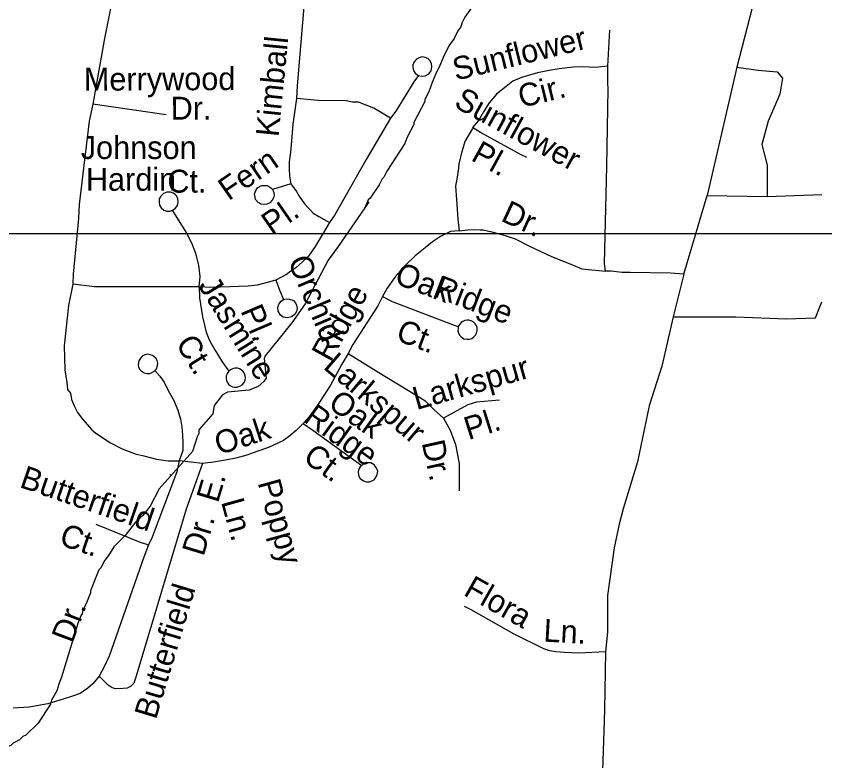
# Model space of a CAD drawing. Extents: x 1547597 to 1699558, y 810033 to 920809.
# Drawn here: x 1644617 to 1647969, y 872563 to 875650 of the extents above; entities that cross this region are included whole.
import ezdxf

# ---------------------------------------------------------------- set-up
doc = ezdxf.new("R2010")
doc.units = 0
for name, color, linetype in [('Exist Hydrographic Misc Water Feature', 7, 'Continuous'), ('Exist Road Non-System Type 51', 7, 'Continuous'), ('Exist Road Non-System Type 51 Label', 7, 'Continuous'), ('Map Preparation Inset Cut Line', 7, 'Continuous')]:
    doc.layers.add(name, color=color, linetype=linetype)

msp = doc.modelspace()

# ---------------------------------------------------------------- linework, layer by layer
at = {"layer": 'Exist Hydrographic Misc Water Feature'}
for p, q in [((1646078.9, 874879.8), (1646061.6, 874854.8)), ((1646061.6, 874854.8), (1645951.7, 874695.4)), ((1645366.5, 873905.7), (1645347.6, 873845.9)), ((1645257, 873749.7), (1645253.5, 873746.6)), ((1644793.5, 872880.4), (1644784.7, 872853.7))]:
    msp.add_line(p, q, dxfattribs=at)
for points in [[(1646504.9, 875684.6), (1646476.3, 875645), (1646463.9, 875621.2), (1646459.7, 875605.3), (1646447.4, 875589.5), (1646432.9, 875557.7), (1646410.3, 875526.2), (1646387.6, 875478.6), (1646371, 875438.8), (1646358.6, 875415), (1646342, 875375.3), (1646327.3, 875335.6), (1646310.8, 875303.9), (1646310.7, 875295.9), (1646265.3, 875208.6), (1646265.2, 875200.6), (1646236.2, 875145.2), (1646227.8, 875121.3), (1646154, 875006.6), (1646141.6, 874982.8), (1646133.5, 874974.9), (1646121.1, 874951.1), (1646084.3, 874895.7), (1646076.1, 874887.8), (1646061.6, 874854.8)], [(1645951.7, 874695.4), (1645910.7, 874638.7), (1645815.2, 874457), (1645759.8, 874378.9)], [(1645759.8, 874378.9), (1645648.9, 874242.1), (1645645.5, 874230.7), (1645652.6, 874148.9), (1645644.2, 874135.9), (1645619.5, 874115.1), (1645583.3, 874099.2), (1645493.3, 874090.7), (1645472, 874079.6), (1645437.1, 874035.9), (1645431.7, 874001.7), (1645373.7, 873935.6), (1645373.5, 873919.3), (1645366.5, 873905.7)], [(1645347.6, 873845.9), (1645209, 873690.7), (1645171.9, 873619.4), (1645141.3, 873579.9), (1645110.8, 873552.4), (1645068, 873497.2), (1645021.2, 873449.9), (1645002.8, 873418.2), (1644984.3, 873394.5), (1644967.8, 873362.9), (1644959.7, 873355), (1644924.3, 873267.6), (1644924.2, 873259.6), (1644905.4, 873211.9), (1644893.1, 873188.2), (1644890.8, 873172.2), (1644884.6, 873164.3), (1644872.1, 873132.5), (1644804.6, 872909.7), (1644793.5, 872880.4)], [(1644784.7, 872853.7), (1644763.1, 872814.3), (1644758.7, 872798.5), (1644707.5, 872719.3), (1644656.7, 872670.2), (1644644.6, 872664.3), (1644630.4, 872650.6), (1644604.2, 872637.1), (1644594.1, 872627.2), (1644561.8, 872613.8), (1644500.6, 872571.8)]]:
    msp.add_lwpolyline(points, dxfattribs=at)
at = {"layer": 'Exist Road Non-System Type 51'}
msp.add_line((1645388.8, 873795), (1645292.6, 873806.1), dxfattribs=at)
for points in [[(1645078.5, 876044.7), (1645066.8, 875970.7), (1645051.3, 875892.8), (1645020.1, 875744.8), (1644981.2, 875550), (1644950.1, 875370.9), (1644934.5, 875285.2), (1644918.9, 875215), (1644884.5, 874927.3), (1644877.5, 874869.4), (1644874.6, 874811.4), (1644852.6, 874579.9), (1644852.2, 874539.3)], [(1647749.3, 876000), (1647604.6, 875437.6)], [(1645822.1, 875857.8), (1645814.3, 875756.5), (1645782.1, 875360.5), (1645779.2, 875308.5)], [(1647069.6, 875441.9), (1647078.4, 875591.2)], [(1646277.9, 875407.8), (1646284.4, 875403.3), (1646297.5, 875400.8), (1646312.2, 875401.7), (1646327, 875410.4), (1646337.2, 875423.6), (1646340.5, 875439), (1646339.2, 875453.8), (1646332.3, 875465.7), (1646323, 875473.7), (1646313.1, 875478.7), (1646298.4, 875480.4), (1646287.3, 875477.5), (1646276, 875471.5), (1646266.7, 875460.5), (1646261.3, 875447.4), (1646261.1, 875436.4), (1646263.4, 875424.3), (1646270.6, 875414), (1646277.9, 875407.8)], [(1647059.8, 874592.4), (1647056.6, 874625.1), (1647065.3, 875026.8), (1647070.9, 875348.6), (1647069.4, 875372.7), (1647069.6, 875388.4), (1647069.6, 875409.8), (1647069.6, 875441.9), (1647018.5, 875437.5), (1646992.7, 875437.6), (1646964.9, 875439.7), (1646926.1, 875437.8), (1646868.4, 875431.4), (1646825.9, 875424.8), (1646778.8, 875414.1), (1646744.6, 875405.5), (1646712.5, 875394.8), (1646676.2, 875379.8), (1646648.4, 875358.4), (1646607.8, 875326.3), (1646577.8, 875290), (1646554.3, 875253.6), (1646532.9, 875217.2), (1646508.8, 875188.2)], [(1647604.6, 875437.6), (1647482.1, 874906.4)], [(1647604.6, 875437.6), (1647693.7, 875426.4), (1647771.6, 875419), (1647793.9, 875393), (1647782.8, 875326.1), (1647734.5, 875214.7), (1647708.5, 875118.1), (1647730.8, 875032.7), (1647730.8, 874902.7)], [(1646284.4, 875403.3), (1646265.2, 875377.1), (1646191.2, 875256.5), (1646168.5, 875226.7)], [(1645779.2, 875308.5), (1645763.2, 875201.4), (1645758.1, 875131.5), (1645753.4, 875085.6), (1645748.8, 875045.6), (1645748.4, 875015.6), (1645750, 874987.6), (1645755.5, 874955.2)], [(1646168.5, 875226.7), (1646127, 875251.6), (1646099.3, 875268), (1646067.6, 875280.6), (1646035.8, 875293.3), (1646010.9, 875293.8), (1645985, 875298.3), (1645868.8, 875300.7), (1645779.2, 875308.5)], [(1644934.7, 875286.3), (1645238.1, 875242.3)], [(1646168.5, 875226.7), (1646067.3, 875055.3), (1645937.3, 874826.7), (1645915.6, 874795.1)], [(1646508.8, 875184.5), (1646477.3, 875129.5), (1646464.5, 875086.7), (1646452.4, 875038.7), (1646450, 875020.4), (1646445.2, 874981.8), (1646437.9, 874944.5), (1646443, 874890.4), (1646447.5, 874808.2), (1646452.8, 874760.3)], [(1646734.4, 875064.2), (1646710.6, 875074.5), (1646542.4, 875167.6), (1646508.8, 875188.2)], [(1645755.5, 874955.2), (1645679.1, 874931.3), (1645682.2, 874925.2), (1645685.3, 874918.5), (1645686.4, 874908.3), (1645683, 874897), (1645678.6, 874886.5), (1645669, 874876), (1645655.3, 874870.1), (1645645.8, 874869.3), (1645632.4, 874870.4), (1645620.4, 874877.6), (1645609.6, 874889.3), (1645607, 874899.5), (1645604.9, 874912.4), (1645608.2, 874920.1), (1645611.8, 874929.2), (1645617.8, 874937.5), (1645625.9, 874943.2), (1645635.4, 874947.4), (1645647.6, 874948.1), (1645657.2, 874947.1), (1645667.7, 874942.3), (1645674.2, 874936.8), (1645679.7, 874930.7)], [(1645755.5, 874955.2), (1645779.1, 874922.9), (1645789.7, 874903.5), (1645812.7, 874871.6), (1645828.3, 874853.5), (1645836.4, 874845.3), (1645848.1, 874833.1), (1645871.9, 874818.8), (1645915.6, 874795.1)], [(1645265.4, 874845.1), (1645275.7, 874851.9), (1645285, 874864.3), (1645288.9, 874879.9), (1645286.9, 874893.1), (1645282.2, 874904.2), (1645274.5, 874911.4), (1645268, 874915.7), (1645256.1, 874920.2), (1645241.5, 874920.5), (1645228, 874914.9), (1645216.3, 874904), (1645209.9, 874892.3), (1645209, 874878.7), (1645211.2, 874866.6), (1645218.1, 874854.9), (1645229.6, 874845.7), (1645241.3, 874841.8), (1645254.5, 874840.9), (1645265.4, 874845.1)], [(1647384.9, 874580.7), (1647482.1, 874906.4)], [(1647482.1, 874906.4), (1647730.8, 874902.7)], [(1647730.8, 874902.7), (1647957.2, 874910.1)], [(1645375.4, 874528.1), (1645379.3, 874570.3), (1645373.4, 874617.2), (1645361.2, 874665.9), (1645348.1, 874701.2), (1645332, 874734.3), (1645316.9, 874761.9), (1645265.4, 874845.1)], [(1645915.6, 874795.1), (1645890.2, 874750.6), (1645856.9, 874695.6), (1645828.5, 874655.6), (1645804.2, 874632), (1645775.6, 874606.6), (1645755.6, 874592.8), (1645737.1, 874578.6), (1645692.8, 874556.1)], [(1646452.8, 874760.3), (1646417, 874757.3), (1646376, 874735.9), (1646342.3, 874714.6), (1646312, 874689.2), (1646271.5, 874656), (1646232.7, 874618.5), (1646187.9, 874569.4), (1646155.1, 874522), (1646135, 874487.2)], [(1646452.8, 874760.3), (1646488.9, 874763.6), (1646518.9, 874765), (1646540.9, 874764.7), (1646552.7, 874764.5), (1646588.6, 874755.8), (1646644.3, 874740.8), (1646686.2, 874726.1), (1646747.6, 874694.9), (1646836.8, 874653.4), (1646916.2, 874622), (1646961.9, 874603.1), (1647059.8, 874592.4)], [(1647384.9, 874580.7), (1647329.1, 874584), (1647162.3, 874587.4), (1647129.8, 874587.8), (1647105.9, 874590.1), (1647083.9, 874592.5), (1647059.8, 874592.4)], [(1645692.8, 874556.1), (1645662.8, 874546.7), (1645616.5, 874535.4), (1645578.4, 874530.2), (1645504.5, 874527.5), (1645422.4, 874525), (1645375.4, 874528.1)], [(1645692.8, 874556.1), (1645710.1, 874510.9), (1645725.5, 874474.8)], [(1647384.9, 874580.7), (1647341.3, 874402.9)], [(1644852.2, 874539.3), (1644833.7, 874450.5), (1644815.2, 874283.8), (1644818.9, 874183.8), (1644826.3, 874132), (1644830, 874102.4), (1644842.6, 874086.9), (1644846.3, 874060.8), (1644858, 874032.5), (1644871.4, 874006.4), (1644893.1, 873978), (1644912.8, 873955.8), (1644930.4, 873935.4), (1644946.3, 873921.7), (1645007.8, 873881.6), (1645055.9, 873856.4), (1645114.9, 873834.6), (1645140.8, 873828.2), (1645198.5, 873813.3), (1645246.4, 873806.7), (1645292.6, 873806.1)], [(1645375.4, 874528.1), (1645292, 874528.1), (1645112, 874528.1), (1644941.9, 874528.1), (1644852.2, 874539.3)], [(1645375.4, 874528.1), (1645376.7, 874481.9), (1645389.7, 874403.6), (1645397.2, 874369.6), (1645405, 874339.4), (1645418.5, 874305.3), (1645439.9, 874267.1), (1645471.3, 874216.6), (1645498.8, 874178.2)], [(1645725.5, 874474.8), (1645736.2, 874477.9), (1645750.2, 874477.3), (1645766.1, 874471.7), (1645775.5, 874461.1), (1645779.3, 874451.7), (1645782.1, 874439.6), (1645778.8, 874425.2), (1645771.9, 874413), (1645758.5, 874402.8), (1645740.4, 874398.8), (1645723.1, 874402.4), (1645712.6, 874410.8), (1645702.9, 874426.4), (1645701.7, 874441.6), (1645705.5, 874456), (1645715, 874468.2), (1645725.5, 874474.8)], [(1646135, 874487.2), (1646116.8, 874448.6), (1646012.1, 874288.6), (1645992.9, 874251.6)], [(1646135, 874487.2), (1646176.2, 874467.6), (1646432.4, 874369.1), (1646449.3, 874363.6)], [(1647341.3, 874402.9), (1647601.1, 874402.9), (1647808.9, 874395.5), (1647931.4, 874399.2), (1647957.4, 874466.1)], [(1646449.3, 874363.6), (1646448.9, 874353.4), (1646448.3, 874345.6), (1646450.7, 874335.9), (1646455.7, 874326.6), (1646462, 874319.9), (1646472.8, 874312.7), (1646485.4, 874310.4), (1646495, 874310.8), (1646505.3, 874313.8), (1646514.2, 874320), (1646520.8, 874327.5), (1646525.7, 874336.2), (1646528, 874347.4), (1646527.4, 874359.2), (1646523.6, 874369.1), (1646518.8, 874376.2), (1646511.3, 874382.9), (1646503, 874387.3), (1646493.6, 874389.3), (1646485, 874390.1), (1646476.8, 874388), (1646468.5, 874384.2), (1646461.6, 874379.5), (1646456.4, 874372.4), (1646452.3, 874367.3), (1646449.3, 874363.6)], [(1647341.3, 874402.9), (1647293, 874198.6), (1647241.1, 874035.2), (1647193.2, 873802.2), (1647133.3, 873607.5), (1647116.2, 873543.8), (1647096.7, 873445.6), (1647068.3, 873248.9), (1647068.9, 873097.1), (1647059.7, 873015.4)], [(1645191.1, 874180.6), (1645198.1, 874188.3), (1645202.4, 874201.4), (1645203.4, 874211.2), (1645201, 874222), (1645196, 874231.6), (1645188.9, 874237.9), (1645181.6, 874242.7), (1645172.7, 874246.6), (1645161.5, 874248.5), (1645150, 874245.3), (1645139.5, 874240.1), (1645131.6, 874232.5), (1645126.8, 874224.2), (1645123.4, 874214), (1645122.6, 874204.2), (1645124.2, 874196), (1645128.6, 874187.1), (1645134.9, 874179), (1645147.5, 874171.1), (1645158.7, 874168.1), (1645170.5, 874168.4), (1645179.8, 874172.9), (1645188.1, 874176.9), (1645191.1, 874180.6)], [(1645992.9, 874251.6), (1645966.8, 874206.7), (1645919.7, 874119.7), (1645862.2, 874030.8), (1645845.8, 874008.9), (1645832.2, 873990), (1645807, 873961.7)], [(1645992.9, 874251.6), (1646138.7, 874161.8), (1646250.9, 874094.5), (1646310.7, 874057.1), (1646348.1, 874019.7), (1646388, 873983.9)], [(1645505.9, 874184.1), (1645498.8, 874178.2), (1645491.6, 874168.6), (1645487.7, 874157.4), (1645487.3, 874146.2), (1645489.9, 874135.2), (1645496.9, 874124.6), (1645504.7, 874118.1), (1645513.7, 874113.5), (1645522.4, 874111.7), (1645531.4, 874111.5), (1645544.5, 874115.5), (1645553.6, 874121.7), (1645561.6, 874131.1), (1645565.8, 874141.2), (1645567.3, 874152.4), (1645565.1, 874164.3), (1645561.7, 874171.6), (1645555.8, 874178.7), (1645550.1, 874184), (1645542.8, 874187.7), (1645533.8, 874190.5), (1645523.6, 874190.9), (1645517.4, 874189.7), (1645508.3, 874185.8), (1645505.9, 874184.1)], [(1645191.1, 874180.6), (1645212.7, 874157.4), (1645230.2, 874132.2), (1645247.5, 874098.8), (1645268.5, 874059.6), (1645286.3, 874016.2), (1645298.1, 873979.5), (1645304, 873946.2), (1645306.4, 873913.7), (1645307.9, 873881.9), (1645307.3, 873849.9), (1645292.6, 873806.1)], [(1646621.1, 874057.9), (1646524.9, 874050.5), (1646489.7, 874039.3), (1646431.7, 874007.5), (1646388, 873983.9)], [(1645807, 873961.7), (1645777.4, 873932), (1645751.5, 873909.8), (1645725.6, 873891.3), (1645662.7, 873861.7), (1645618.2, 873846.2), (1645573.2, 873829.7), (1645527.2, 873818.4), (1645485, 873809.3), (1645435.1, 873800.5), (1645388.8, 873795)], [(1645807, 873961.7), (1645846.4, 873933.1), (1646026.3, 873803.7), (1646049.2, 873787.6)], [(1646388, 873983.9), (1646415.4, 873933.6), (1646437.8, 873873.8), (1646452.8, 873795.2), (1646452.8, 873683)], [(1645388.8, 873795), (1645322.2, 873606.2), (1645121.6, 872937.3), (1645113.3, 872909.5), (1645104.8, 872885.6), (1645090.5, 872871.9), (1645076.3, 872864.2), (1645060.5, 872862.5), (1645030.4, 872861.1), (1645014.5, 872865.2), (1644998.8, 872877.6), (1644982.8, 872891.9), (1644961.3, 872914.1)], [(1645292.6, 873806.1), (1645283, 873760.7), (1645180.5, 873490.4), (1645166, 873458.3)], [(1646042.9, 873781.6), (1646038.7, 873775.3), (1646034.1, 873762.3), (1646036.7, 873745.7), (1646042.7, 873733.4), (1646056.1, 873723.7), (1646068.2, 873719.2), (1646081.4, 873719.4), (1646093.7, 873724.5), (1646100.6, 873728.4), (1646109.3, 873740.2), (1646113.9, 873750.5), (1646115.9, 873763.7), (1646108.8, 873778.8), (1646101.5, 873790.2), (1646086.6, 873798.1), (1646086.6, 873798.1), (1646071.8, 873798.4), (1646056.7, 873794.9), (1646049.2, 873787.6), (1646042.9, 873781.6)], [(1644946.3, 873544.7), (1645130.2, 873469.4), (1645166, 873458.3)], [(1645166, 873458.3), (1645146.4, 873407.3), (1645002.8, 872997.6), (1644984, 872957.9), (1644961.3, 872914.1)], [(1647059.7, 873015.4), (1646947.7, 873009), (1646889.8, 873012.1), (1646853.8, 873014.7), (1646829.9, 873019.2), (1646804, 873027.5), (1646681.2, 873087.8), (1646503, 873188.9), (1646475.2, 873203.5)], [(1647059.7, 873015.4), (1647056, 872774), (1647053.5, 872687.5), (1647045.3, 872441.7), (1647024.8, 872009.5), (1646997.1, 871575.9), (1646972.9, 871430.2)], [(1644961.3, 872914.1), (1644934.8, 872882.7), (1644914.5, 872865.1), (1644882.2, 872841.7), (1644845.9, 872830.2), (1644811.7, 872818.9), (1644747.4, 872800), (1644671.1, 872785.4), (1644604, 872780.9)]]:
    msp.add_lwpolyline(points, dxfattribs=at)
at = {"layer": 'Map Preparation Inset Cut Line'}
for points in [[(1633724, 874749.3), (1696240.1, 874749.3), (1696240.1, 917817.4), (1633724, 917817.4)], [(1694128.9, 831307.2), (1633724, 831307.2), (1633724, 874749.3), (1694128.9, 874749.3)]]:
    msp.add_lwpolyline(points, close=True, dxfattribs=at)

# ---------------------------------------------------------------- texts
at = {"layer": 'Exist Road Non-System Type 51 Label'}
for s, rotation, p in [('Kimball', 84.3364, (1645704.2, 875146.8)), ('Sunflower', 13.7506, (1646439.3, 875381.9)), ('Merrywood', 0.2509, (1644897.3, 875340.6)), ('Cir.', 13.7506, (1646710.8, 875269)), ('Sunflower', 331.3724, (1646427, 875275.9)), ('Dr.', 0.1004, (1645257.3, 875220.7)), ('Pl.', 331.0422, (1646497.9, 875054.3)), ('Fern', 34.6554, (1645497.2, 874882.1)), ('Pl.', 34.6554, (1645676.5, 874739.4)), ('Dr.', 335.0847, (1646622, 874802.9)), ('Orchid', 293.1798, (1645741.4, 874634.6)), ('Oak', 338.9725, (1646180.3, 874543.9)), ('Jasmine', 301.8837, (1645369.2, 874533)), ('Ridge', 338.9725, (1646343.3, 874489.5)), ('Ridge', 61.1502, (1645920, 874212.1)), ('Pl.', 293.1798, (1645545.3, 874428.9)), ('Ct.', 338.9725, (1646185.9, 874308.5)), ('Ct.', 301.8837, (1645275.3, 874292.3)), ('Larkspur', 319.6565, (1645885.9, 874191.5)), ('Larkspur', 15.9331, (1646276.6, 874017)), ('Oak', 324.2833, (1645904.7, 874031.1)), ('Ridge', 324.2833, (1645803.2, 873972.1)), ('Pl.', 17.4608, (1646491.7, 873892.3)), ('Oak', 18.014, (1645457.6, 873829.9)), ('Dr.', 282.472, (1646297.5, 873882.2)), ('Ct.', 324.2833, (1645800.9, 873808.7)), ('Butterfield', 341.0051, (1644626.4, 873698.9)), ('E.', 73.2165, (1645453.1, 873628.8)), ('Poppy', 285.5138, (1645617.2, 873716.3)), ('Ln.', 285.5138, (1645465.5, 873637.2)), ('Dr.', 73.2165, (1645393.4, 873407.6)), ('Ct.', 341.0051, (1644790.4, 873460.4)), ('Flora', 330.4424, (1646466.8, 873252.5)), ('Butterfield', 73.2165, (1645196, 872731.2)), ('Dr.', 69.2188, (1644849.5, 873047)), ('Ln.', 356.8609, (1646801.3, 873057.6))]:
    msp.add_text(s, height=95, rotation=rotation, dxfattribs=at).set_placement(p)
for s, p in [('Johnson', (1644884.5, 875057.6)), ('Hardin', (1644905.7, 874926)), ('Ct.', (1645243.5, 874918.2))]:
    msp.add_text(s, height=95, dxfattribs=at).set_placement(p)

doc.saveas('drawing.dxf')
